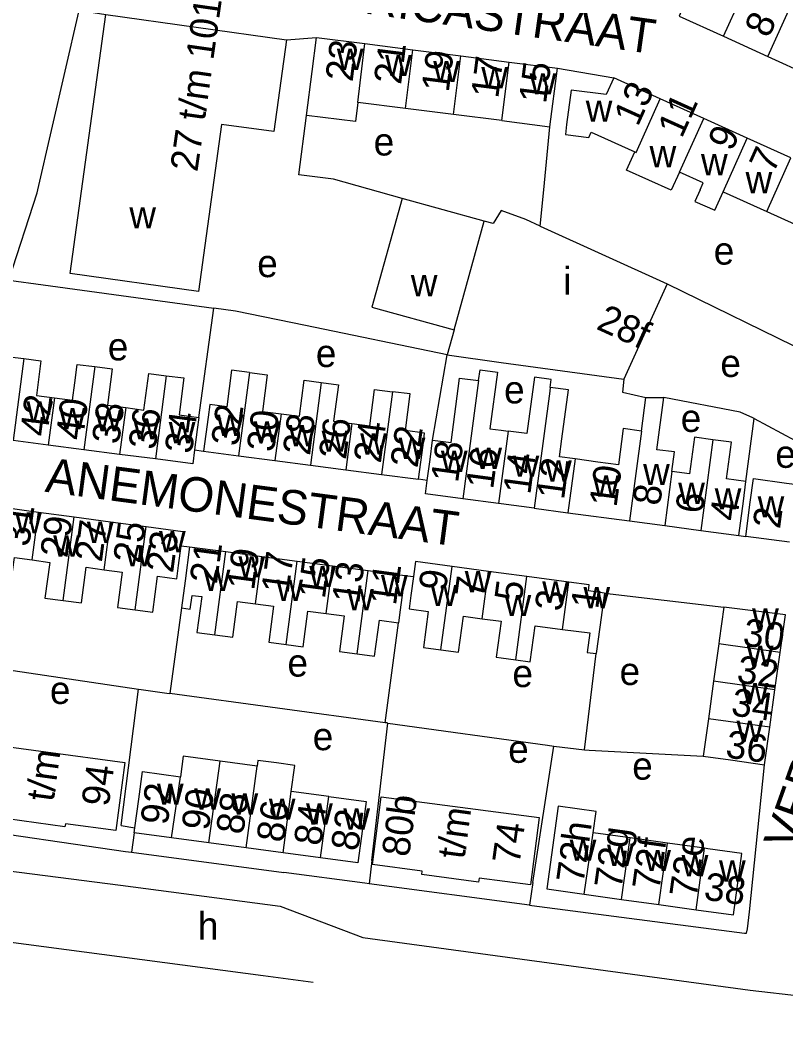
# Model space of a CAD drawing. Extents: x 161141 to 163125, y 381621 to 383200.
# Drawn here: x 161930.3 to 162041.3, y 381629.3 to 381774.6 of the extents above; entities that cross this region are included whole.
import ezdxf

# ---------------------------------------------------------------- set-up
doc = ezdxf.new("R2010")
doc.units = 0
for name, color, linetype in [('BLT_Basislijn', 7, 'Continuous'), ('BLT_Bebouwing', 7, 'Continuous'), ('BLT_Centroide', 7, 'Continuous'), ('BLT_Huisnummer', 7, 'Continuous'), ('BLT_Huisnummer_ tussenligend', 7, 'Continuous'), ('BLT_Huisnummer_reeks', 7, 'Continuous'), ('BLT_Huisnummer_zonder_bebouwing', 7, 'Continuous'), ('BLT_Onderverdeling_panden', 7, 'Continuous'), ('BLT_Plantopo', 7, 'Continuous'), ('BLT_Straatnaam', 7, 'Continuous'), ('BLT_Vlakafsluiter', 7, 'Continuous')]:
    doc.layers.add(name, color=color, linetype=linetype)

msp = doc.modelspace()

# ---------------------------------------------------------------- linework, layer by layer
at = {"layer": 'BLT_Basislijn'}
for p, q in [((161968.87, 381771.76), (161973.25, 381772.09)), ((162008.13, 381767.62), (162016.3, 381766.22)), ((162006.16, 381750), (162007.05, 381759.15)), ((162005.64, 381744.77), (162006.16, 381750)), ((162024.06, 381736.38), (162051.53, 381722.91)), ((161956.18, 381717.04), (161958.34, 381732.88)), ((161961.5, 381732.45), (161958.34, 381732.88)), ((161971.64, 381730.36), (161961.5, 381732.45)), ((161992.17, 381726.11), (161971.64, 381730.36)), ((161990.05, 381713.77), (161992.17, 381726.11)), ((162017.78, 381722.6), (162017.58, 381720.72)), ((162035.46, 381707.77), (162036.64, 381716.9)), ((162036.64, 381716.9), (162053.77, 381707.69)), ((161955.57, 381712.34), (161956.87, 381712.15)), ((161989.29, 381707.93), (161988.03, 381708.09)), ((162034.42, 381699.95), (162035.43, 381699.82)), ((161953.61, 381698.45), (161954.85, 381698.31)), ((161986.04, 381694.15), (161987.27, 381694.02)), ((162014.94, 381691.6), (162032.26, 381689.58)), ((161953.67, 381689.45), (161951.97, 381677.07)), ((161983.19, 381672.83), (161985.12, 381687.3)), ((162012.06, 381668.92), (162013.77, 381682.85)), ((161923.89, 381681.21), (161947.45, 381677.69)), ((161944.93, 381657.92), (161947.45, 381677.69)), ((161983.19, 381672.83), (161951.97, 381677.07)), ((161981.25, 381652.86), (161983.58, 381672.78)), ((162004.6, 381649.67), (162007.63, 381669.45)), ((162007.63, 381669.45), (162012.06, 381668.92)), ((161944.93, 381657.92), (161946.93, 381657.62)), ((161946.83, 381656.89), (161946.44, 381654.07)), ((161946.44, 381654.07), (161968.52, 381651.14)), ((161981.25, 381652.86), (161980.88, 381649.49)), ((162004.6, 381649.67), (162004.09, 381646.39)), ((162004.09, 381646.39), (161980.88, 381649.49))]:
    msp.add_line(p, q, dxfattribs=at)
for points in [[(161932.86, 381750), (161938.8, 381775.78), (161939.33, 381775.94), (161942.73, 381775.44)], [(161985.65, 381748.78), (161975.69, 381751.54), (161970.69, 381752.18), (161971.8, 381760.8)], [(161928.68, 381736.92), (161932.76, 381749.58), (161932.86, 381750)], [(161928.68, 381736.92), (161933.64, 381736.24), (161958.34, 381732.88)], [(162036.64, 381716.9), (162036.47, 381716.99), (162034.6, 381717.79), (162023.56, 381719.93)], [(161947.45, 381677.69), (161947.82, 381677.63), (161951.57, 381677.12), (161951.97, 381677.07)], [(161983.58, 381672.78), (161983.44, 381672.79), (161983.19, 381672.83)], [(161983.58, 381672.78), (162006.68, 381669.56), (162007.63, 381669.45)], [(162012.06, 381668.92), (162012.76, 381668.84), (162029.25, 381667.98)], [(162004.09, 381646.39), (162004.43, 381646.34), (162035.25, 381642.33), (162035.52, 381642.33), (162035.68, 381642.97), (162035.96, 381645.44), (162038.14, 381666.74)], [(161869.41, 381660.38), (161886.79, 381656.88), (161912.03, 381653.52), (161944.86, 381649.28), (161967.98, 381646.28)], [(161921.12, 381657.75), (161945.57, 381654.19), (161946.44, 381654.07)], [(161980.88, 381649.49), (161980.26, 381649.58), (161968.52, 381651.14)], [(161868.48, 381648.96), (161893.5, 381645.75), (161965.5, 381636.22), (161972.76, 381635.24)], [(161979.93, 381641.71), (162036.06, 381634.11), (162051.24, 381632.35), (162063.25, 381631.11), (162080.02, 381630.23), (162097.14, 381629.7), (162113.38, 381629.34)]]:
    msp.add_lwpolyline(points, dxfattribs=at)
at = {"layer": 'BLT_Bebouwing'}
for p, q in [((161942.73, 381775.44), (161968.87, 381771.76)), ((161973.25, 381772.09), (161980.22, 381771.2)), ((162032.19, 381772.26), (162038.62, 381769.34)), ((161980.22, 381771.2), (161987.19, 381770.3)), ((161987.19, 381770.3), (161994.17, 381769.41)), ((161994.17, 381769.41), (162001.15, 381768.51)), ((162038.62, 381769.34), (162045.05, 381766.42)), ((162001.15, 381768.51), (162008.13, 381767.62)), ((162007.05, 381759.15), (162008.13, 381767.62)), ((162023.03, 381763.18), (162016.3, 381766.22)), ((162029.33, 381760.34), (162023.03, 381763.18)), ((161986.12, 381761.81), (161979.23, 381762.68)), ((161993.1, 381760.93), (161986.12, 381761.81)), ((162000.08, 381760.04), (161993.1, 381760.93)), ((162000.08, 381760.04), (162007.05, 381759.15)), ((162035.65, 381757.48), (162029.33, 381760.34)), ((162041.97, 381754.63), (162035.65, 381757.48)), ((161997.55, 381745.48), (161985.65, 381748.78)), ((162032.15, 381749.74), (162038.46, 381746.89)), ((162038.46, 381746.89), (162044.86, 381744)), ((162005.64, 381744.77), (162024.06, 381736.38)), ((162024.06, 381736.38), (162017.78, 381722.6)), ((161993.17, 381729.74), (161992.17, 381726.11)), ((162017.58, 381720.72), (162020.95, 381719.96)), ((162020.31, 381715.08), (162020.95, 381719.96)), ((162020.95, 381719.96), (162023.56, 381719.93)), ((161934.36, 381713.05), (161929.3, 381713.71)), ((161939.53, 381712.38), (161934.36, 381713.05)), ((161944.71, 381711.7), (161939.53, 381712.38)), ((161956.87, 381712.15), (161961.94, 381711.49)), ((161949.9, 381711.03), (161944.71, 381711.7)), ((161961.94, 381711.49), (161967.21, 381710.8)), ((161967.21, 381710.8), (161972.37, 381710.13)), ((161972.37, 381710.13), (161977.47, 381709.47)), ((161977.47, 381709.47), (161982.67, 381708.79)), ((161982.67, 381708.79), (161988.03, 381708.09)), ((161999.59, 381704.59), (161994.45, 381705.27)), ((161927.81, 381704.03), (161932.95, 381703.34)), ((161932.95, 381703.34), (161938.15, 381702.65)), ((162004.76, 381703.9), (162009.67, 381703.25)), ((161938.15, 381702.65), (161943.4, 381701.95)), ((161943.4, 381701.95), (161948.56, 381701.26)), ((162009.67, 381703.25), (162018.57, 381702.06)), ((162018.57, 381702.06), (162023.69, 381701.38)), ((162023.69, 381701.38), (162028.93, 381700.68)), ((162028.93, 381700.68), (162034.42, 381699.95)), ((162041.78, 381698.97), (162035.43, 381699.82)), ((161954.85, 381698.31), (161960.12, 381697.61)), ((161960.12, 381697.61), (161965.33, 381696.92)), ((161965.33, 381696.92), (161970.43, 381696.24)), ((161970.43, 381696.24), (161975.55, 381695.55)), ((161975.55, 381695.55), (161980.72, 381694.86)), ((161980.72, 381694.86), (161986.04, 381694.15)), ((161998.16, 381694.74), (161992.88, 381695.46)), ((162009.78, 381693.18), (162003.71, 381693.99)), ((162031.52, 381684.27), (162030.77, 381678.84)), ((162039.66, 381677.59), (162040.42, 381683.02)), ((162030.77, 381678.84), (162030.01, 381673.41)), ((162038.9, 381672.17), (162039.66, 381677.59)), ((162030.01, 381673.41), (162029.25, 381667.98)), ((162038.14, 381666.74), (162038.9, 381672.17)), ((161964.62, 381666.52), (161959.3, 381667.26)), ((161975.03, 381662.15), (161969.58, 381662.88)), ((161946.83, 381656.89), (161946.93, 381657.62)), ((161952.23, 381656.16), (161946.83, 381656.89)), ((162018.66, 381656.16), (162013.33, 381656.9)), ((161957.63, 381655.43), (161952.23, 381656.16)), ((161963.03, 381654.71), (161957.63, 381655.43)), ((162024.07, 381655.4), (162018.66, 381656.16)), ((162029.47, 381654.65), (162024.07, 381655.4)), ((161968.43, 381653.98), (161963.03, 381654.71)), ((161973.83, 381653.25), (161968.43, 381653.98)), ((162012.01, 381648), (162017.42, 381647.24)), ((162017.42, 381647.24), (162022.82, 381646.49)), ((162022.82, 381646.49), (162028.23, 381645.74))]:
    msp.add_line(p, q, dxfattribs=at)
for points in [[(162026.42, 381776.63), (162025.76, 381775.18), (162032.19, 381772.26)], [(161968.87, 381771.76), (161967.04, 381758.45), (161959.47, 381759.49), (161956.12, 381735.31), (161937.57, 381737.88), (161942.73, 381775.44)], [(161971.8, 381760.8), (161972.61, 381767.14), (161973.25, 381772.09)], [(162016.3, 381766.22), (162015.21, 381763.81), (162010.11, 381764.46), (162009.48, 381759.5), (162009.29, 381758.04), (162012.69, 381757.61), (162013.04, 381758.37), (162019.35, 381755.52)], [(161979.23, 381762.68), (161978.87, 381759.9), (161971.8, 381760.8)], [(162025.83, 381752.59), (162024.63, 381749.95), (162018.15, 381752.88), (162019.35, 381755.52)], [(162028.81, 381750), (162029.27, 381751.04), (162025.83, 381752.59)], [(162028.81, 381750), (162028.06, 381748.35), (162030.94, 381747.05), (162032.15, 381749.74)], [(161985.65, 381748.78), (161981.26, 381733.01), (161993.17, 381729.74)], [(162005.64, 381744.77), (162003.55, 381745.72), (162000, 381747.04), (161998.81, 381745.14), (161997.55, 381745.48)], [(161924.68, 381720.87), (161927.63, 381720.51), (161928.32, 381725.89), (161930.82, 381725.57)], [(161930.82, 381725.57), (161933.32, 381725.25), (161932.66, 381720.24), (161935.26, 381719.9)], [(161992.17, 381726.11), (162000, 381725.02), (162017.78, 381722.6)], [(161935.26, 381719.9), (161937.89, 381719.56), (161938.22, 381722.05), (161938.57, 381724.74), (161941.11, 381724.41)], [(161941.11, 381724.41), (161943.64, 381724.08), (161942.95, 381718.81), (161945.59, 381718.47)], [(161963.52, 381723.56), (161960.92, 381723.9), (161960.23, 381718.61), (161957.76, 381718.94), (161957.52, 381717.11), (161956.87, 381712.15)], [(161996.73, 381722.4), (161996.93, 381723.96), (161999.44, 381723.63), (161998.37, 381715.42), (162000, 381715.2), (162000.99, 381715.07)], [(161945.59, 381718.47), (161948.24, 381718.12), (161948.93, 381723.43), (161951.47, 381723.1)], [(161951.47, 381723.1), (161954.02, 381722.77), (161953.32, 381717.42), (161956.18, 381717.04)], [(161963.52, 381723.56), (161966.11, 381723.22), (161965.42, 381717.92), (161968.1, 381717.57)], [(161968.1, 381717.57), (161970.77, 381717.22), (161971.45, 381722.43), (161973.93, 381722.11)], [(161990.05, 381713.77), (161992.73, 381713.42), (161993.95, 381722.76), (161996.73, 381722.4)], [(162007.09, 381721.4), (162007.24, 381722.56), (162004.8, 381722.88), (162003.71, 381714.73), (162000.99, 381715.07)], [(161973.93, 381722.11), (161976.41, 381721.79), (161975.72, 381716.5), (161978.35, 381716.15)], [(161978.35, 381716.15), (161980.97, 381715.81), (161981.66, 381721.12), (161984.23, 381720.78)], [(161988.03, 381708.09), (161988.67, 381713.05), (161988.9, 381714.79), (161986.11, 381715.16), (161986.8, 381720.45), (161984.23, 381720.78)], [(162010.71, 381711.03), (162008.43, 381711.33), (162008.78, 381713.94), (162009.73, 381721.05), (162007.09, 381721.4)], [(162024.74, 381709.24), (162025.12, 381712.09), (162022.56, 381712.38), (162023.56, 381719.93)], [(161956.18, 381717.04), (161955.95, 381715.28), (161955.57, 381712.34)], [(162020.31, 381715.08), (162017.68, 381715.43), (162016.98, 381710.19), (162014.02, 381710.59), (162010.71, 381711.03)], [(161989.29, 381707.93), (161989.69, 381710.94), (161990.05, 381713.77)], [(162030.68, 381713.83), (162028.01, 381714.18), (162027.3, 381708.9), (162024.74, 381709.24)], [(162035.46, 381707.77), (162032.64, 381708.14), (162033.35, 381713.47), (162030.68, 381713.83)], [(161955.57, 381712.34), (161955.31, 381710.32), (161949.9, 381711.03)], [(161994.45, 381705.27), (161989.04, 381705.99), (161989.29, 381707.93)], [(162034.42, 381699.95), (162035.08, 381704.9), (162035.46, 381707.77)], [(162035.43, 381699.82), (162036.09, 381704.8), (162036.55, 381708.19), (162041.32, 381707.55), (162042.9, 381707.34)], [(162004.76, 381703.9), (162000, 381704.54), (161999.59, 381704.59)], [(161948.56, 381701.26), (161953.89, 381700.55), (161953.61, 381698.45)], [(161946.95, 381689.16), (161949.5, 381688.82), (161950.2, 381694.06), (161952.98, 381693.69), (161953.23, 381695.59), (161953.61, 381698.45)], [(161954.85, 381698.31), (161954.19, 381693.36), (161953.67, 381689.45)], [(161926.19, 381691.89), (161928.78, 381691.55), (161929.47, 381696.74), (161932.03, 381696.4)], [(161932.03, 381696.4), (161934.58, 381696.06), (161933.89, 381690.89), (161936.54, 381690.54)], [(161992.88, 381695.46), (161987.56, 381696.19), (161987.27, 381694.02)], [(161936.54, 381690.54), (161939.18, 381690.18), (161939.86, 381695.34), (161942.47, 381694.99)], [(161942.47, 381694.99), (161945.08, 381694.64), (161944.39, 381689.5), (161946.95, 381689.16)], [(162003.71, 381693.99), (162000, 381694.49), (161998.16, 381694.74)], [(161986.04, 381694.15), (161985.38, 381689.2), (161985.12, 381687.3)], [(161987.27, 381694.02), (161986.9, 381691.24), (161986.64, 381689.31), (161989.41, 381688.94), (161988.72, 381683.73), (161991.27, 381683.39)], [(162014.94, 381691.6), (162012.63, 381691.91), (162012.75, 381692.79), (162009.78, 381693.18)], [(161953.67, 381689.45), (161954.94, 381689.28), (161955.21, 381691.28), (161956.6, 381691.1), (161955.9, 381685.9), (161958.51, 381685.55)], [(161958.51, 381685.55), (161961.12, 381685.21), (161961.81, 381690.4), (161964.41, 381690.05)], [(162014.94, 381691.6), (162014.28, 381686.65), (162013.77, 381682.85)], [(161964.41, 381690.05), (161967.02, 381689.7), (161966.33, 381684.49), (161968.82, 381684.16)], [(161968.82, 381684.16), (161971.31, 381683.83), (161972, 381688.99), (161974.63, 381688.64)], [(162032.26, 381689.58), (162031.59, 381684.72), (162031.52, 381684.27)], [(162040.42, 381683.02), (162041.18, 381688.44), (162032.26, 381689.58)], [(161974.63, 381688.64), (161977.26, 381688.29), (161976.58, 381683.13), (161979.11, 381682.79)], [(161979.11, 381682.79), (161981.65, 381682.45), (161982.35, 381687.67), (161985.12, 381687.3)], [(161991.27, 381683.39), (161993.83, 381683.05), (161994.52, 381688.26), (161997.24, 381687.9)], [(161997.24, 381687.9), (161999.97, 381687.53), (161999.27, 381682.31), (162000, 381682.21), (162002.11, 381681.93)], [(162002.11, 381681.93), (162004.21, 381681.65), (162004.91, 381686.88), (162008.87, 381686.35)], [(162008.87, 381686.35), (162012.83, 381685.83), (162012.46, 381683.02), (162013.77, 381682.85)], [(161959.3, 381667.26), (161953.93, 381667.98), (161953.53, 381665.01)], [(161969.58, 381662.88), (161970.09, 381666.64), (161967.43, 381667), (161964.73, 381667.36), (161964.62, 381666.52)], [(162029.25, 381667.98), (162033.21, 381667.43), (162038.14, 381666.74)], [(161946.93, 381657.62), (161947.48, 381661.78), (161948.01, 381665.74), (161953.53, 381665.01)], [(161975.03, 381662.15), (161980.42, 381661.43), (161979.89, 381657.48), (161979.22, 381652.52), (161973.83, 381653.25)], [(162013.33, 381656.9), (162013.75, 381659.95), (162008.27, 381660.72), (162007.29, 381653.7), (162006.61, 381648.75), (162012.01, 381648)], [(162028.23, 381645.74), (162033.63, 381644.98), (162034.88, 381653.89), (162029.93, 381654.58), (162029.47, 381654.65)]]:
    msp.add_lwpolyline(points, dxfattribs=at)
at = {"layer": 'BLT_Onderverdeling_panden'}
for p, q in [((162032.19, 381772.26), (162035.68, 381779.94)), ((162038.62, 381769.34), (162042.11, 381777.02)), ((161979.23, 381762.68), (161980.22, 381771.2)), ((161986.12, 381761.81), (161987.19, 381770.3)), ((161993.1, 381760.93), (161994.17, 381769.41)), ((162000.08, 381760.04), (162001.15, 381768.51)), ((162025.83, 381752.59), (162029.33, 381760.34)), ((162032.15, 381749.74), (162035.65, 381757.48)), ((162038.46, 381746.89), (162041.97, 381754.63)), ((161993.17, 381729.74), (161997.55, 381745.48)), ((161930.82, 381725.57), (161929.3, 381713.71)), ((161941.11, 381724.41), (161939.53, 381712.38)), ((161951.47, 381723.1), (161949.9, 381711.03)), ((161963.52, 381723.56), (161961.94, 381711.49)), ((161996.73, 381722.4), (161994.45, 381705.27)), ((161973.93, 381722.11), (161972.37, 381710.13)), ((161984.23, 381720.78), (161982.67, 381708.79)), ((161935.26, 381719.9), (161934.36, 381713.05)), ((161945.59, 381718.47), (161944.71, 381711.7)), ((161968.1, 381717.57), (161967.21, 381710.8)), ((161978.35, 381716.15), (161977.47, 381709.47)), ((162000.99, 381715.07), (161999.59, 381704.59)), ((162020.31, 381715.08), (162018.57, 381702.06)), ((162030.68, 381713.83), (162028.93, 381700.68)), ((162010.71, 381711.03), (162009.67, 381703.25)), ((162024.74, 381709.24), (162023.69, 381701.38)), ((161932.03, 381696.4), (161932.95, 381703.34)), ((161936.54, 381690.54), (161938.15, 381702.65)), ((161942.47, 381694.99), (161943.4, 381701.95)), ((161946.95, 381689.16), (161948.56, 381701.26)), ((161958.51, 381685.55), (161960.12, 381697.61)), ((161964.41, 381690.05), (161965.33, 381696.92)), ((161968.82, 381684.16), (161970.43, 381696.24)), ((161974.63, 381688.64), (161975.55, 381695.55)), ((161979.11, 381682.79), (161980.72, 381694.86)), ((161991.27, 381683.39), (161992.88, 381695.46)), ((161997.24, 381687.9), (161998.16, 381694.74)), ((162002.11, 381681.93), (162003.71, 381693.99)), ((162008.87, 381686.35), (162009.78, 381693.18)), ((162040.42, 381683.02), (162031.52, 381684.27)), ((162039.66, 381677.59), (162030.77, 381678.84)), ((162038.9, 381672.17), (162030.01, 381673.41)), ((161957.63, 381655.43), (161959.3, 381667.26)), ((161963.03, 381654.71), (161964.62, 381666.52)), ((161952.23, 381656.16), (161953.53, 381665.01)), ((161968.43, 381653.98), (161969.58, 381662.88)), ((161973.83, 381653.25), (161975.03, 381662.15)), ((162012.01, 381648), (162013.33, 381656.9)), ((162017.42, 381647.24), (162018.66, 381656.16)), ((162022.82, 381646.49), (162024.07, 381655.4)), ((162028.23, 381645.74), (162029.47, 381654.65))]:
    msp.add_line(p, q, dxfattribs=at)
for points in [[(162019.35, 381755.52), (162019.53, 381755.44), (162023.03, 381763.18)], [(162007.09, 381721.4), (162007.02, 381720.84), (162004.76, 381703.9)]]:
    msp.add_lwpolyline(points, dxfattribs=at)
at = {"layer": 'BLT_Plantopo'}
for points in [[(161922.51, 381670.18), (161945.47, 381667.08), (161944.14, 381657.2), (161936.85, 381658.19), (161936.79, 381657.76), (161928.46, 381658.89), (161928.54, 381659.46), (161921.2, 381660.46)], [(161982.61, 381662.09), (162005.51, 381659.12), (162004.24, 381649.33), (161996.79, 381650.3), (161996.72, 381649.75), (161988.48, 381650.82), (161988.55, 381651.35), (161981.33, 381652.28)]]:
    msp.add_lwpolyline(points, close=True, dxfattribs=at)
at = {"layer": 'BLT_Vlakafsluiter'}
msp.add_line((161967.98, 381646.28), (161979.93, 381641.71), dxfattribs=at)

# ---------------------------------------------------------------- texts
at = {"layer": 'BLT_Centroide'}
for s, p in [('w', (161976.19, 381767.39)), ('w', (161983.17, 381766.5)), ('w', (161990.14, 381765.62)), ('w', (161997.12, 381764.72)), ('w', (162004.11, 381763.83)), ('w', (162012.24, 381759.88)), ('e', (161981.52, 381754.99)), ('w', (162021.49, 381753.28)), ('w', (162028.94, 381752.12)), ('w', (162035.4, 381749.52)), ('w', (161946.12, 381744.43)), ('e', (162030.79, 381739.19)), ('e', (161964.65, 381737.37)), ('i', (162008.97, 381734.81)), ('w', (161986.9, 381734.61)), ('e', (161943, 381725.31)), ('e', (161973.14, 381724.35)), ('e', (162031.75, 381722.91)), ('e', (162000.41, 381719.08)), ('w', (161931.2, 381716.3)), ('w', (161935.96, 381715.33)), ('w', (161941.17, 381715.05)), ('e', (162026.01, 381714.95)), ('w', (161946.64, 381713.86)), ('w', (161951.83, 381713.32)), ('w', (161958.8, 381714.36)), ('w', (161964.14, 381713.42)), ('w', (161969.21, 381712.87)), ('w', (161973.97, 381712.08)), ('w', (161979.57, 381711.66)), ('w', (161985.14, 381711.04)), ('w', (161991.26, 381709.15)), ('w', (161996.25, 381709.58)), ('e', (162039.71, 381709.75)), ('w', (162001.65, 381708.46)), ('w', (162006.36, 381707.77)), ('w', (162020.56, 381707.24)), ('w', (162013.26, 381705.58)), ('w', (162025.64, 381704.52)), ('w', (162030.93, 381703.73)), ('w', (162037.15, 381702.56)), ('w', (161929.58, 381700.25)), ('w', (161939.97, 381698.86)), ('w', (161950.42, 381697.52)), ('w', (161935.09, 381696.89)), ('w', (161945.52, 381695.5)), ('w', (161961.92, 381693.88)), ('w', (161956.89, 381691.91)), ('w', (161972.19, 381692.48)), ('w', (161994.72, 381691.72)), ('w', (161967.42, 381690.48)), ('w', (161982.58, 381691.14)), ('w', (162005.94, 381690.22)), ('w', (161977.67, 381689.12)), ('w', (161989.77, 381689.73)), ('w', (162011.91, 381689.42)), ('w', (162000.48, 381688.28)), ('w', (162036.35, 381686.31)), ('w', (162035.59, 381680.94)), ('e', (161969.03, 381679.51)), ('e', (162001.62, 381677.99)), ('e', (162017.15, 381678.29)), ('e', (161934.62, 381675.55)), ('w', (162034.84, 381675.5)), ('w', (162034.08, 381670.06)), ('e', (161972.69, 381668.85)), ('e', (162001.01, 381667.02)), ('e', (162018.98, 381664.58)), ('w', (161950.12, 381660.95)), ('w', (161955.53, 381660.23)), ('w', (161960.92, 381659.52)), ('w', (161966.33, 381658.78)), ('w', (161971.73, 381658.06)), ('w', (161977.12, 381657.34)), ('w', (162009.92, 381652.83)), ('w', (162015.33, 381652.08)), ('w', (162020.73, 381651.33)), ('w', (162026.14, 381650.58)), ('w', (162031.55, 381649.81)), ('h', (161956.05, 381641.41))]:
    msp.add_text(s, height=4, dxfattribs=at).set_placement(p)
at = {"layer": 'BLT_Huisnummer'}
for s, rotation, p in [('23', 82.7763, (161978.46, 381765.57)), ('19', 82.7794, (161992.39, 381764.06)), ('15', 82.7301, (162006.49, 381762.41)), ('13', 65.7034, (162019.79, 381759.06)), ('9', 65.7034, (162033.43, 381755.45)), ('28f', 335.5054, (162013.61, 381729.93)), ('42', 82.5582, (161934.22, 381714.18)), ('38', 82.5692, (161944.63, 381713.07)), ('30', 82.574, (161967.06, 381711.93)), ('34', 82.5765, (161955.18, 381711.69)), ('26', 82.56, (161977.5, 381710.85)), ('22', 82.3995, (161987.87, 381709.64)), ('18', 82.4005, (161993.74, 381707.5)), ('14', 82.4107, (162004.21, 381705.79)), ('10', 82.3972, (162016.7, 381703.95)), ('6', 82.416, (162029.16, 381703)), ('2', 82.4004, (162040.38, 381700.81)), ('29', 82.3913, (161937.14, 381696.61)), ('25', 82.3917, (161947.71, 381695.81)), ('21', 82.3917, (161958.8, 381692.83)), ('17', 82.3928, (161969.17, 381691.42)), ('13', 82.395, (161979.41, 381690)), ('9', 82.3995, (161991.98, 381691.82)), ('5', 82.4001, (162002.95, 381690.24)), ('1', 82.4031, (162014.03, 381689.19)), ('30', 352.0213, (162034.87, 381684.03)), ('36', 352.0483, (162032.37, 381667.82)), ('90', 82.3197, (161957.62, 381657.11)), ('86', 82.3147, (161968.48, 381655.37)), ('82', 82.4868, (161979.27, 381654.13)), ('72h', 82.068, (162011.91, 381649.43)), ('72g', 82.0636, (162017.42, 381648.64)), ('72f', 82.0681, (162022.91, 381648.45)), ('72e', 82.042, (162028.3, 381647.36)), ('38', 352.0656, (162029.23, 381647.22))]:
    msp.add_text(s, height=4, rotation=rotation, dxfattribs=at).set_placement(p)
at = {"layer": 'BLT_Huisnummer_ tussenligend'}
for s, rotation, p in [('8', 65.5617, (162038.74, 381771.87)), ('21', 82.7794, (161985.48, 381765.18)), ('17', 82.7301, (161999.56, 381763.17)), ('11', 65.7034, (162026.15, 381757.36)), ('7', 65.6958, (162039.43, 381752.27)), ('40', 82.5692, (161939.4, 381713.64)), ('36', 82.5765, (161949.93, 381712.27)), ('32', 82.574, (161961.91, 381712.79)), ('28', 82.56, (161972.28, 381711.44)), ('24', 82.3995, (161982.55, 381710.32)), ('16', 82.4107, (161998.82, 381706.56)), ('12', 82.3972, (162009.09, 381705.04)), ('8', 82.416, (162023.01, 381704.16)), ('4', 82.4004, (162034.16, 381701.93)), ('31', 82.3913, (161931.6, 381698.24)), ('27', 82.3917, (161942.13, 381695.99)), ('23', 82.3917, (161952.45, 381694.42)), ('19', 82.3928, (161964.19, 381691.92)), ('15', 82.395, (161974.44, 381690.68)), ('11', 82.3995, (161984.74, 381689.72)), ('7', 82.4001, (161997.18, 381690.8)), ('3', 82.4031, (162008.79, 381688.85)), ('32', 352.0241, (162033.99, 381678.65)), ('34', 352.0213, (162033.18, 381673.91)), ('92', 82.3197, (161951.66, 381657.89)), ('88', 82.3147, (161962.62, 381656.53)), ('84', 82.4868, (161973.89, 381654.89))]:
    msp.add_text(s, height=4, rotation=rotation, dxfattribs=at).set_placement(p)
at = {"layer": 'BLT_Huisnummer_reeks'}
msp.add_text('27 t/m 101', height=4, rotation=81.9198, dxfattribs=at).set_placement((161955.98, 381752.52))
at = {"layer": 'BLT_Huisnummer_zonder_bebouwing'}
for s, p in [('t/m', (161935.14, 381661.3)), ('94', (161943.12, 381660.57)), ('80b', (161986.63, 381653.28)), ('t/m', (161994.66, 381652.97)), ('74', (162002.64, 381652.23))]:
    msp.add_text(s, height=4, rotation=82.2426, dxfattribs=at).set_placement(p)
at = {"layer": 'BLT_Straatnaam'}
for s, rotation, p in [('ERICASTRAAT', 351.9458, (161975.61, 381776.23)), ('VERSANTVOORTSTRAAT', 70.3748, (162042.65, 381654.04)), ('ANEMONESTRAAT', 352.4306, (161933.79, 381706.3))]:
    msp.add_text(s, height=5, rotation=rotation, dxfattribs=at).set_placement(p)

doc.saveas('drawing.dxf')
